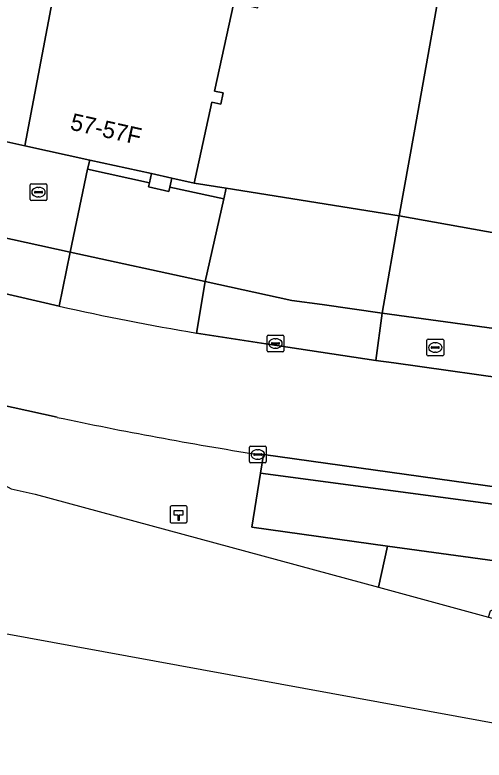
# Model space of a CAD drawing. Extents: x 163008 to 163854, y 382777 to 383982.
# Drawn here: x 163258.73 to 163286.5, y 382842.45 to 382886.54 of the extents above; entities that cross this region are included whole.
import ezdxf

# ---------------------------------------------------------------- set-up
doc = ezdxf.new("R2010")
doc.units = 0
for name, color, linetype in [('IMGEO_Brandkraan', 7, 'Continuous'), ('IMGEO_Erf', 7, 'Continuous'), ('IMGEO_Groenvoorziening', 7, 'Continuous'), ('IMGEO_Hectometerpaal', 7, 'Continuous'), ('IMGEO_Kolk', 7, 'Continuous'), ('IMGEO_Pand', 7, 'Continuous'), ('IMGEO_Pand_nummerreeks', 7, 'Continuous'), ('IMGEO_Parkeervlak_open', 7, 'Continuous'), ('IMGEO_Rijbaan_lokaal_open', 7, 'Continuous'), ('IMGEO_Voetpad_halfverhard', 7, 'Continuous'), ('IMGEO_Voetpad_open', 7, 'Continuous'), ('IMGEO_Waterloop', 7, 'Continuous')]:
    doc.layers.add(name, color=color, linetype=linetype)

msp = doc.modelspace()

# ---------------------------------------------------------------- linework, layer by layer
at = {"layer": 'IMGEO_Brandkraan'}
for p, q in [((163283.105, 382866.437), (163283.105, 382867.289)), ((163283.18, 382867.363), (163284.032, 382867.363)), ((163284.106, 382867.289), (163284.106, 382866.437)), ((163283.364, 382866.857), (163283.364, 382866.869)), ((163283.802, 382866.82), (163283.404, 382866.82)), ((163283.407, 382866.906), (163283.805, 382866.906)), ((163283.593, 382867.143), (163283.618, 382867.143)), ((163283.848, 382866.869), (163283.848, 382866.857)), ((163284.032, 382866.363), (163283.18, 382866.363)), ((163283.616, 382866.583), (163283.591, 382866.583))]:
    msp.add_line(p, q, dxfattribs=at)
for points in [[(163283.105, 382866.437), (163283.105, 382867.289)], [(163283.18, 382867.363), (163284.032, 382867.363)], [(163284.106, 382867.289), (163284.106, 382866.437)], [(163284.032, 382866.363), (163283.18, 382866.363)]]:
    msp.add_lwpolyline(points, dxfattribs=at)
for centre, radius, start, end in [((163283.182, 382867.287), 0.0765, 91.552, 178.448), ((163283.182, 382867.287), 0.0765, 91.552, 178.448), ((163284.03, 382867.287), 0.0765, 1.552, 88.448), ((163284.03, 382867.287), 0.0765, 1.552, 88.448), ((163283.404, 382866.866), 0.0403, 85.8775, 175.7526), ((163283.401, 382866.856), 0.0366, 178.938, 274.7102), ((163283.805, 382866.863), 0.043, 264.8664, 352.4533), ((163283.809, 382866.868), 0.0386, 1.7309, 96.639), ((163283.182, 382866.439), 0.0765, 181.552, 268.448), ((163283.182, 382866.439), 0.0765, 181.552, 268.448), ((163284.03, 382866.439), 0.0765, 271.552, 358.448), ((163284.03, 382866.439), 0.0765, 271.552, 358.448)]:
    msp.add_arc(centre, radius, start, end, dxfattribs=at)
for centre, major_axis, ratio, start_param, end_param in [((163283.592, 382866.863), (-0.387, 0.002), 0.722429, 4.712389, 7.853982), ((163283.617, 382866.863), (-0.39, 0.002), 0.717154, 1.570796, 4.712389)]:
    msp.add_ellipse(centre, major_axis=major_axis, ratio=ratio, start_param=start_param, end_param=end_param, dxfattribs=at)
at = {"layer": 'IMGEO_Erf'}
for points in [[(163271.691, 382887.261), (163270.546, 382882.039), (163271.058, 382881.927), (163270.913, 382881.261), (163270.386, 382881.377), (163269.415, 382876.944), (163269.339, 382876.597), (163271.222, 382876.295), (163281.473, 382874.652), (163282.354, 382879.574), (163286.289, 382901.565)], [(163289.492, 382873.217), (163281.473, 382874.652), (163280.455, 382868.905), (163293.729, 382867.082)]]:
    msp.add_lwpolyline(points, dxfattribs=at)
at = {"layer": 'IMGEO_Groenvoorziening'}
for points in [[(163261.222, 382862.733), (163254.212, 382864.287)], [(163253.719, 382864.029), (163253.391, 382862.084), (163253.303, 382861.565), (163252.738, 382861.689), (163258.496, 382858.498), (163259.917, 382858.193), (163280.241, 382852.682), (163280.783, 382855.119), (163272.753, 382856.229), (163273.273, 382859.437), (163273.435, 382860.537), (163273.104, 382860.536)]]:
    msp.add_lwpolyline(points, dxfattribs=at)
msp.add_arc((163310.932, 383098.352), 240.806, 258.08656, 260.96191, dxfattribs=at)
at = {"layer": 'IMGEO_Hectometerpaal'}
for p, q in [((163268.832, 382857.493), (163267.991, 382857.493)), ((163268.832, 382857.493), (163267.991, 382857.493)), ((163267.916, 382857.409), (163267.916, 382856.568)), ((163267.916, 382857.409), (163267.916, 382856.568)), ((163268.916, 382856.577), (163268.916, 382857.418)), ((163268.916, 382856.577), (163268.916, 382857.418)), ((163268, 382856.493), (163268.841, 382856.493)), ((163268, 382856.493), (163268.841, 382856.493))]:
    msp.add_line(p, q, dxfattribs=at)
msp.add_lwpolyline([(163268.441, 382856.637), (163268.381, 382856.637), (163268.381, 382856.942), (163268.161, 382856.942), (163268.161, 382857.211), (163268.661, 382857.211), (163268.661, 382856.942), (163268.441, 382856.942), (163268.441, 382856.637)], dxfattribs=at)
for centre, start, end in [((163267.994, 382857.415), 92.4484, 184.2845), ((163267.994, 382857.415), 92.4484, 184.2845), ((163268.838, 382857.415), 2.4484, 94.2845), ((163268.838, 382857.415), 2.4484, 94.2845), ((163268.838, 382856.571), 272.4484, 4.2845), ((163268.838, 382856.571), 272.4484, 4.2845), ((163267.994, 382856.571), 182.4484, 274.2845), ((163267.994, 382856.571), 182.4484, 274.2845)]:
    msp.add_arc(centre, 0.0779, start, end, dxfattribs=at)
at = {"layer": 'IMGEO_Kolk'}
for p, q in [((163259.625, 382875.628), (163259.625, 382876.48)), ((163259.7, 382876.554), (163260.552, 382876.554)), ((163260.626, 382876.48), (163260.626, 382875.628)), ((163259.884, 382876.048), (163259.884, 382876.06)), ((163260.322, 382876.011), (163259.924, 382876.011)), ((163259.927, 382876.097), (163260.325, 382876.097)), ((163260.113, 382876.334), (163260.138, 382876.334)), ((163260.368, 382876.06), (163260.368, 382876.048)), ((163260.552, 382875.554), (163259.7, 382875.554)), ((163260.136, 382875.774), (163260.111, 382875.774)), ((163273.724, 382867.603), (163274.576, 382867.603)), ((163273.649, 382866.677), (163273.649, 382867.529)), ((163274.137, 382867.383), (163274.162, 382867.383)), ((163274.65, 382867.529), (163274.65, 382866.677)), ((163273.908, 382867.097), (163273.908, 382867.109)), ((163274.346, 382867.06), (163273.948, 382867.06)), ((163273.951, 382867.146), (163274.349, 382867.146)), ((163274.16, 382866.823), (163274.135, 382866.823)), ((163274.392, 382867.109), (163274.392, 382867.097)), ((163274.576, 382866.603), (163273.724, 382866.603)), ((163272.678, 382861.036), (163273.53, 382861.036)), ((163272.603, 382860.11), (163272.603, 382860.962)), ((163272.905, 382860.579), (163273.303, 382860.579)), ((163273.091, 382860.816), (163273.116, 382860.816)), ((163273.604, 382860.962), (163273.604, 382860.11)), ((163272.862, 382860.53), (163272.862, 382860.542)), ((163273.3, 382860.493), (163272.902, 382860.493)), ((163273.114, 382860.256), (163273.089, 382860.256)), ((163273.346, 382860.542), (163273.346, 382860.53)), ((163273.53, 382860.036), (163272.678, 382860.036))]:
    msp.add_line(p, q, dxfattribs=at)
for points in [[(163259.625, 382875.628), (163259.625, 382876.48)], [(163259.7, 382876.554), (163260.552, 382876.554)], [(163260.626, 382876.48), (163260.626, 382875.628)], [(163260.552, 382875.554), (163259.7, 382875.554)], [(163273.724, 382867.603), (163274.576, 382867.603)], [(163273.649, 382866.677), (163273.649, 382867.529)], [(163274.65, 382867.529), (163274.65, 382866.677)], [(163274.576, 382866.603), (163273.724, 382866.603)], [(163272.678, 382861.036), (163273.53, 382861.036)], [(163272.603, 382860.11), (163272.603, 382860.962)], [(163273.604, 382860.962), (163273.604, 382860.11)], [(163273.53, 382860.036), (163272.678, 382860.036)]]:
    msp.add_lwpolyline(points, dxfattribs=at)
for centre, radius, start, end in [((163259.702, 382876.478), 0.0765, 91.552, 178.448), ((163259.702, 382876.478), 0.0765, 91.552, 178.448), ((163260.55, 382876.478), 0.0765, 1.552, 88.448), ((163260.55, 382876.478), 0.0765, 1.552, 88.448), ((163259.924, 382876.057), 0.0403, 85.8775, 175.7526), ((163259.921, 382876.047), 0.0366, 178.938, 274.7102), ((163260.325, 382876.054), 0.043, 264.8664, 352.4533), ((163260.329, 382876.059), 0.0386, 1.7309, 96.639), ((163259.702, 382875.63), 0.0765, 181.552, 268.448), ((163259.702, 382875.63), 0.0765, 181.552, 268.448), ((163260.55, 382875.63), 0.0765, 271.552, 358.448), ((163260.55, 382875.63), 0.0765, 271.552, 358.448), ((163273.726, 382867.527), 0.0765, 91.552, 178.448), ((163273.726, 382867.527), 0.0765, 91.552, 178.448), ((163274.574, 382867.527), 0.0765, 1.552, 88.448), ((163274.574, 382867.527), 0.0765, 1.552, 88.448), ((163273.948, 382867.106), 0.0403, 85.8775, 175.7526), ((163273.945, 382867.096), 0.0366, 178.938, 274.7102), ((163274.349, 382867.103), 0.043, 264.8664, 352.4533), ((163274.353, 382867.108), 0.0386, 1.7309, 96.639), ((163273.726, 382866.679), 0.0765, 181.552, 268.448), ((163273.726, 382866.679), 0.0765, 181.552, 268.448), ((163274.574, 382866.679), 0.0765, 271.552, 358.448), ((163274.574, 382866.679), 0.0765, 271.552, 358.448), ((163272.68, 382860.96), 0.0765, 91.552, 178.448), ((163272.68, 382860.96), 0.0765, 91.552, 178.448), ((163273.528, 382860.96), 0.0765, 1.552, 88.448), ((163273.528, 382860.96), 0.0765, 1.552, 88.448), ((163272.902, 382860.539), 0.0403, 85.8775, 175.7526), ((163273.307, 382860.541), 0.0386, 1.7309, 96.639), ((163272.68, 382860.112), 0.0765, 181.552, 268.448), ((163272.68, 382860.112), 0.0765, 181.552, 268.448), ((163272.899, 382860.529), 0.0366, 178.938, 274.7102), ((163273.303, 382860.536), 0.043, 264.8664, 352.4533), ((163273.528, 382860.112), 0.0765, 271.552, 358.448), ((163273.528, 382860.112), 0.0765, 271.552, 358.448)]:
    msp.add_arc(centre, radius, start, end, dxfattribs=at)
for centre, major_axis, ratio, start_param, end_param in [((163260.112, 382876.054), (-0.387, 0.002), 0.722429, 4.712389, 7.853982), ((163260.137, 382876.054), (-0.39, 0.002), 0.717154, 1.570796, 4.712389), ((163274.136, 382867.103), (-0.387, 0.002), 0.722429, 4.712389, 7.853982), ((163274.161, 382867.103), (-0.39, 0.002), 0.717154, 1.570796, 4.712389), ((163273.09, 382860.536), (-0.387, 0.002), 0.722429, 4.712389, 7.853982), ((163273.115, 382860.536), (-0.39, 0.002), 0.717154, 1.570796, 4.712389)]:
    msp.add_ellipse(centre, major_axis=major_axis, ratio=ratio, start_param=start_param, end_param=end_param, dxfattribs=at)
at = {"layer": 'IMGEO_Pand'}
for points in [[(163283.508, 382909.13), (163282.284, 382902.287), (163286.289, 382901.565), (163282.354, 382879.574), (163281.473, 382874.652), (163289.492, 382873.217), (163289.456, 382873.015), (163292.263, 382872.512), (163293.144, 382877.434), (163297.159, 382899.871), (163299.133, 382910.949), (163284.437, 382913.579)], [(163264.521, 382906.256), (163251.739, 382909.058), (163251.869, 382909.649), (163244.014, 382911.371), (163237.897, 382883.491), (163238.577, 382883.342), (163257.896, 382879.106), (163259.319, 382878.794)], [(163274.167, 382891.838), (163276.784, 382903.964), (163268.972, 382905.708), (163268.883, 382905.3), (163264.521, 382906.256), (163259.319, 382878.794), (163263.157, 382877.953), (163266.807, 382877.152), (163268.014, 382876.887), (163269.339, 382876.597), (163269.415, 382876.944), (163270.386, 382881.377), (163270.913, 382881.261), (163271.058, 382881.927), (163270.546, 382882.039), (163271.691, 382887.261), (163273.096, 382886.953)]]:
    msp.add_lwpolyline(points, close=True, dxfattribs=at)
at = {"layer": 'IMGEO_Parkeervlak_open'}
for points in [[(163266.695, 382876.616), (163263.03, 382877.414), (163262.003, 382872.51), (163269.991, 382870.765), (163271.084, 382875.661), (163267.899, 382876.354), (163267.842, 382876.094), (163266.643, 382876.367)], [(163293.904, 382867.058), (163293.729, 382867.082), (163280.455, 382868.905), (163280.098, 382866.101), (163281.15, 382865.954), (163289.273, 382864.823), (163293.542, 382864.229)]]:
    msp.add_lwpolyline(points, close=True, dxfattribs=at)
at = {"layer": 'IMGEO_Rijbaan_lokaal_open'}
for points in [[(163261.344, 382869.304), (163257.497, 382870.203), (163256.125, 382870.502), (163243.96, 382873.158), (163236.089, 382874.877), (163226.896, 382876.884), (163222.402, 382877.865), (163194.101, 382884.044), (163175.871, 382888.025)], [(163175.924, 382881.36), (163177.011, 382881.11), (163254.212, 382864.287), (163261.222, 382862.733)], [(163273.104, 382860.536), (163273.435, 382860.537), (163288.403, 382858.45), (163289.273, 382864.823), (163281.15, 382865.954), (163280.098, 382866.101), (163273.582, 382867.08), (163269.482, 382867.719)]]:
    msp.add_lwpolyline(points, dxfattribs=at)
for centre, radius, start, end in [((163296.719, 383029.249), 163.81, 257.52864, 260.42886), ((163310.932, 383098.352), 240.806, 258.08656, 260.96191)]:
    msp.add_arc(centre, radius, start, end, dxfattribs=at)
at = {"layer": 'IMGEO_Voetpad_halfverhard'}
msp.add_lwpolyline([(163296.434, 382851.316), (163290.533, 382852.476), (163290.649, 382853.096), (163290.742, 382853.743), (163280.783, 382855.119), (163280.241, 382852.682), (163286.764, 382850.914), (163286.883, 382851.285), (163287.628, 382851.631), (163308.619, 382846.23), (163315.348, 382843.727), (163315.893, 382846.691), (163311.818, 382847.405)], dxfattribs=at)
at = {"layer": 'IMGEO_Voetpad_open'}
for points in [[(163257.896, 382879.106), (163257.778, 382878.535), (163256.762, 382873.655), (163262.003, 382872.51), (163263.03, 382877.414), (163263.157, 382877.953), (163259.319, 382878.794)], [(163263.157, 382877.953), (163263.03, 382877.414), (163266.695, 382876.616), (163266.807, 382877.152)], [(163266.807, 382877.152), (163266.695, 382876.616), (163266.643, 382876.367), (163267.842, 382876.094), (163267.899, 382876.354), (163268.014, 382876.887)], [(163268.014, 382876.887), (163267.899, 382876.354), (163271.084, 382875.661), (163271.222, 382876.295), (163269.339, 382876.597)], [(163281.473, 382874.652), (163271.222, 382876.295), (163271.084, 382875.661), (163269.991, 382870.765), (163275.114, 382869.645), (163276.905, 382869.41), (163280.455, 382868.905)], [(163257.497, 382870.203), (163261.344, 382869.304), (163262.003, 382872.51), (163256.762, 382873.655), (163256.125, 382870.502)], [(163280.455, 382868.905), (163276.905, 382869.41), (163275.114, 382869.645), (163269.991, 382870.765), (163269.482, 382867.719), (163273.582, 382867.08), (163280.098, 382866.101)]]:
    msp.add_lwpolyline(points, close=True, dxfattribs=at)
for points in [[(163269.482, 382867.719), (163269.991, 382870.765), (163262.003, 382872.51), (163261.344, 382869.304)], [(163289.217, 382858.337), (163288.403, 382858.45), (163273.435, 382860.537), (163273.273, 382859.437), (163290.89, 382857.076)], [(163290.89, 382857.076), (163273.273, 382859.437), (163272.753, 382856.229), (163280.783, 382855.119), (163290.742, 382853.743), (163291.036, 382856.149)]]:
    msp.add_lwpolyline(points, dxfattribs=at)
msp.add_arc((163296.719, 383029.249), 163.81, 257.52864, 260.42886, dxfattribs=at)
at = {"layer": 'IMGEO_Waterloop'}
for points in [[(163542.415, 382797.919), (163125.436, 382874.202)], [(163209.827, 382871.108), (163252.738, 382861.689), (163258.496, 382858.498), (163259.917, 382858.193), (163280.241, 382852.682), (163286.764, 382850.914), (163308.109, 382845.126), (163308.262, 382844.467), (163308.481, 382844.431), (163312.853, 382843.711), (163313.212, 382844.062), (163315.348, 382843.727), (163316.289, 382843.564), (163347.839, 382838.095), (163407.316, 382827.646), (163421.963, 382825.134)]]:
    msp.add_lwpolyline(points, dxfattribs=at)

# ---------------------------------------------------------------- texts
at = {"layer": 'IMGEO_Pand_nummerreeks'}
msp.add_text('57-57F', height=1, rotation=347.4236, dxfattribs=at).set_placement((163261.948, 382879.764))

doc.saveas('drawing.dxf')
